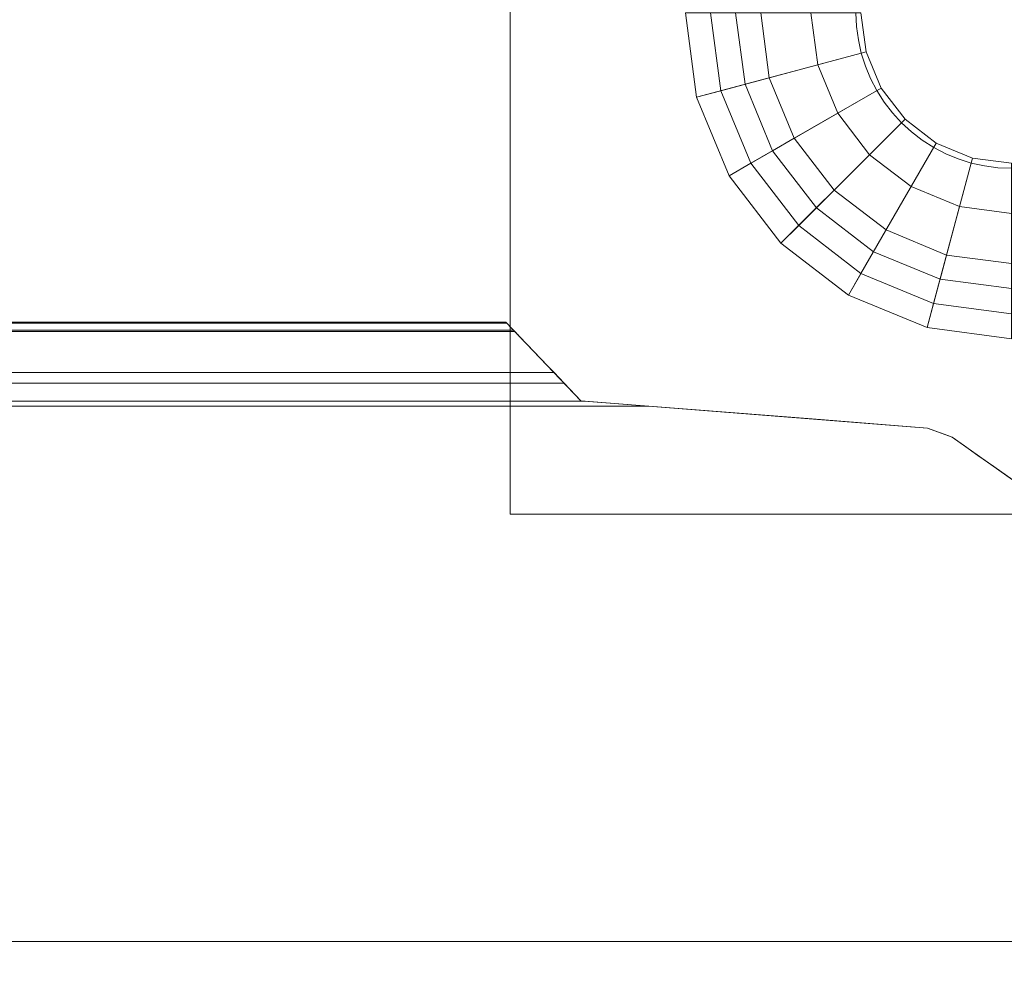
# Model space of a CAD drawing. Header units: inches. Extents: x -412 to -304, y -62 to 18.
# Tile 296 of 656: x -357.139 to -356.366, y -29.916 to -29.17. Entities that reach past the tile are written whole.
import ezdxf

# ---------------------------------------------------------------- set-up
doc = ezdxf.new("R2010")
doc.units = ezdxf.units.IN
doc.header["$LTSCALE"] = 32
doc.header["$MEASUREMENT"] = 0
doc.linetypes.add('Dash Style-1', pattern=[0.083328, 0.041656, -0.041672])
for name, color, linetype, lineweight in [('Black', 7, 'Continuous', 18), ('DashLineFill', 7, 'Dash Style-1', 13), ('Drawing', 7, 'Continuous', 18), ('Metal_HtAdjMech', 7, 'Continuous', 18), ('None', 7, 'Continuous', 18), ('SolidLine', 7, 'Continuous', 15), ('Wood_1-H', 7, 'Continuous', 13)]:
    doc.layers.add(name, color=color, linetype=linetype, lineweight=lineweight)

# ---------------------------------------------------------------- blocks, each defined once
blk = doc.blocks.new('Group-20')
at = {"layer": 'Black'}
for points in [[(-34.54794, 16.53613, 28.9791), (34.54794, 16.53613, 28.9791), (34.54794, -16.53613, 28.9791), (-34.54794, -16.53613, 28.9791)], [(-34.54794, 16.53613, 27.70079), (34.54794, 16.53613, 27.70079), (34.54794, -16.53613, 27.70079), (-34.54794, -16.53613, 27.70079)]]:
    blk.add_3dface(points, dxfattribs=at)
at = {"layer": 'Wood_1-H'}
for points in [[(-35.96494, 17.95313, 28.99879), (35.96494, 17.95313, 28.99879), (35.96494, -17.95313, 28.99879), (-35.96494, -17.95313, 28.99879)], [(-35.96494, 17.95313, 28.9791), (35.96494, 17.95313, 28.9791), (35.96494, -17.95313, 28.9791), (-35.96494, -17.95313, 28.9791)]]:
    blk.add_3dface(points, dxfattribs=at)
blk = doc.blocks.new('MpHtAdjTrough-1095 (3D)')
at = {"layer": 'Black'}
for points in [[(-17.3622, -4.05467, -1.5537), (17.3622, -4.05467, -1.5537), (17.3622, 2.5995, -3.97562), (-17.3622, 2.5995, -3.97562)], [(-17.3622, 2.59168, -4.03646), (17.3622, 2.59168, -4.03646), (17.3622, -4.07513, -1.60994), (-17.3622, -4.07513, -1.60994)]]:
    blk.add_3dface(points, dxfattribs=at)
blk = doc.blocks.new('MPHtAdj-PowerUnit (3D)')
at = {"layer": 'Metal_HtAdjMech'}
for points, invisible_edges in [([(-8.33976, 1.81506, -0.15748), (-17.62376, 0.16073, -0.15748), (-17.85386, -0.51388, -0.15748), (-17.81496, -0.55278, -0.15748)], 11), ([(-8.30756, 1.79848, -0.15748), (-8.33976, 1.81506, -0.15748), (-17.81496, -0.55278, -0.15748), (-17.80071, -0.60593, -0.15748)], 10), ([(-17.62376, 0.16073, -0.15748), (-8.33976, 1.81506, -0.15748), (-17.58931, 1.37456, -0.15748)], 11), ([(-17.56078, 1.66595, -0.15748), (-17.56787, 1.64661, -0.15748), (-17.58931, 1.37456, -0.15748), (-8.33976, 1.81506, -0.15748)], 12), ([(-8.33976, 1.81506, -0.15748), (-17.43503, 1.81506, -0.15748), (-17.46704, 1.79845, -0.15748), (-17.56078, 1.66595, -0.15748)], 8), ([(-17.43493, -1.88573, -1.62197), (-17.45887, -1.87333, -1.6014), (-17.45887, 1.80269, -1.6014), (-17.43503, 1.81506, -1.6219)], 10), ([(-17.43503, 1.81506, -1.6219), (-17.43141, 1.81506, -1.62455), (-17.43493, -1.88573, -1.62197)], 10), ([(-17.43141, 1.81506, -1.62455), (-17.43141, -1.88573, -1.62455), (-17.43493, -1.88573, -1.62197)], 9), ([(-17.43141, -1.88573, -1.62455), (-17.43141, 1.81506, -1.62455), (-17.40558, 1.81506, -1.64344)], 9), ([(-17.40558, 1.81506, -1.64344), (-17.40549, -1.88573, -1.6435), (-17.43141, -1.88573, -1.62455)], 9), ([(-17.40558, 1.81506, -1.64344), (-17.40222, 1.81506, -1.64549), (-17.40222, -1.88573, -1.64549), (-17.40549, -1.88573, -1.6435)], 10), ([(-17.37433, -1.88573, -1.66248), (-17.40222, -1.88573, -1.64549), (-17.40222, 1.81506, -1.64549), (-17.37442, 1.81506, -1.66243)], 10), ([(-17.37442, 1.81506, -1.66243), (-17.3714, 1.81506, -1.66394), (-17.3714, -1.88573, -1.66394), (-17.37433, -1.88573, -1.66248)], 10), ([(-17.34169, -1.88573, -1.67876), (-17.3714, -1.88573, -1.66394), (-17.3714, 1.81506, -1.66394), (-17.34176, 1.81506, -1.67873)], 10), ([(-17.34176, 1.81506, -1.67873), (-17.33916, 1.81506, -1.67977), (-17.33916, -1.88573, -1.67977), (-17.34169, -1.88573, -1.67876)], 10), ([(-17.3078, -1.88573, -1.69224), (-17.33916, -1.88573, -1.67977), (-17.33916, 1.81506, -1.67977), (-17.30786, 1.81506, -1.69222)], 10), ([(-17.30786, 1.81506, -1.69222), (-17.30571, 1.81506, -1.69288), (-17.30571, -1.88573, -1.69288), (-17.3078, -1.88573, -1.69224)], 10), ([(-17.27289, -1.88573, -1.70282), (-17.30571, -1.88573, -1.69288), (-17.30571, 1.81506, -1.69288), (-17.27293, 1.81506, -1.70281)], 10), ([(-17.27293, 1.81506, -1.70281), (-17.27129, 1.81506, -1.70316), (-17.27129, -1.88573, -1.70316), (-17.27289, -1.88573, -1.70282)], 10), ([(-17.23721, -1.88573, -1.71043), (-17.27129, -1.88573, -1.70316), (-17.27129, 1.81506, -1.70316), (-17.23724, 1.81506, -1.71042)], 10), ([(-17.23724, 1.81506, -1.71042), (-17.23613, 1.81506, -1.71056), (-17.23613, -1.88573, -1.71056), (-17.23721, -1.88573, -1.71043)], 10), ([(-17.20102, -1.88573, -1.715), (-17.23613, -1.88573, -1.71056), (-17.23613, 1.81506, -1.71056), (-17.20104, 1.81506, -1.715)], 10), ([(-17.20104, 1.81506, -1.715), (-17.20048, 1.81506, -1.71502), (-17.20048, -1.88573, -1.71502), (-17.20102, -1.88573, -1.715)], 10), ([(-17.16458, 1.81506, -1.71651), (-17.16458, -1.88573, -1.71651), (-17.20048, -1.88573, -1.71502), (-17.20048, 1.81506, -1.71502)], 4), ([(-17.46704, 1.79845, -1.59364), (-17.45887, 1.80269, -1.6014), (-17.45887, -1.87333, -1.6014)], 10), ([(-17.80071, -0.60593, -0.15748), (-8.21391, 1.66595, -0.15748), (-8.30756, 1.79848, -0.15748)], 9), ([(-17.55388, 1.6757, -1.47365), (-17.56078, 1.66595, -1.45882), (-17.56078, 1.66595, -0.15748), (-17.46704, 1.79845, -0.15748)], 8), ([(-17.53761, 1.69871, -1.50386), (-17.54643, 1.68624, -1.4882), (-17.55388, 1.6757, -1.47365), (-17.46704, 1.79845, -0.15748)], 12), ([(-17.52814, 1.71209, -1.51913), (-17.53761, 1.69871, -1.50386), (-17.46704, 1.79845, -0.15748)], 10), ([(-17.46708, -1.86908, -1.59361), (-17.48422, -1.84486, -1.57593), (-17.48422, 1.77418, -1.57593), (-17.46704, 1.79845, -1.59364)], 10), ([(-17.46704, 1.79845, -1.59364), (-17.45887, -1.87333, -1.6014), (-17.46708, -1.86908, -1.59361)], 9), ([(-17.48422, 1.77418, -1.57593), (-17.48422, -1.84486, -1.57593), (-17.50736, -1.81215, -1.54844), (-17.50736, 1.74147, -1.54844)], 5), ([(-17.50736, 1.74147, -1.54844), (-17.50736, -1.81215, -1.54844), (-17.52814, -1.78278, -1.51913), (-17.52814, 1.71209, -1.51913)], 5), ([(-17.53761, 1.69871, -1.50386), (-17.52814, 1.71209, -1.51913), (-17.52814, -1.78278, -1.51913)], 10), ([(-17.53761, -1.7694, -1.50386), (-17.54643, -1.75694, -1.4882), (-17.54643, 1.68624, -1.4882), (-17.53761, 1.69871, -1.50386)], 10), ([(-17.53761, 1.69871, -1.50386), (-17.52814, -1.78278, -1.51913), (-17.53761, -1.7694, -1.50386)], 9), ([(-17.55388, 1.6757, -1.47365), (-17.54643, 1.68624, -1.4882), (-17.54643, -1.75694, -1.4882)], 10), ([(-17.56078, 1.66595, -1.45882), (-17.55388, 1.6757, -1.47365), (-17.55388, -1.7464, -1.47365)], 10), ([(-17.55388, 1.6757, -1.47365), (-17.54643, -1.75694, -1.4882), (-17.55388, -1.7464, -1.47365)], 9), ([(-17.80071, -0.60593, -0.15748), (-8.20391, 1.60848, -0.15748), (-8.20681, 1.64658, -0.15748), (-8.21391, 1.66595, -0.15748)], 9), ([(-17.575, 1.55613, -1.42233), (-17.56203, 1.66255, -1.45584), (-17.57063, -1.67923, -1.43465)], 11), ([(-17.575, 1.55613, -1.42233), (-17.56787, 1.64661, -1.44184), (-17.56203, 1.66255, -1.45584)], 8), ([(-17.57063, -1.67923, -1.43465), (-17.56203, 1.66255, -1.45584), (-17.56203, -1.73323, -1.45584)], 11), ([(-17.56787, 1.64661, -0.15748), (-17.56078, 1.66595, -0.15748), (-17.56078, 1.66595, -1.45882), (-17.56203, 1.66255, -1.45584)], 8), ([(-17.56203, 1.66255, -1.45584), (-17.56787, 1.64661, -1.44184), (-17.56787, 1.64661, -0.15748)], 8), ([(-17.56203, 1.66255, -1.45584), (-17.56078, 1.66595, -1.45882), (-17.55388, -1.7464, -1.47365)], 10), ([(-17.55388, -1.7464, -1.47365), (-17.56203, -1.73323, -1.45584), (-17.56203, 1.66255, -1.45584)], 11), ([(-17.5891, 1.37713, -1.36231), (-17.58931, 1.37456, -1.36215), (-17.58931, 1.37456, -0.15748), (-17.56787, 1.64661, -0.15748)], 8), ([(-17.575, 1.55613, -1.42233), (-17.5851, 1.42799, -1.38784), (-17.5891, 1.37713, -1.36231), (-17.56787, 1.64661, -0.15748)], 12), ([(-17.56787, 1.64661, -0.15748), (-17.56787, 1.64661, -1.44184), (-17.575, 1.55613, -1.42233)], 8), ([(-8.20391, 1.60848, -0.15748), (-17.80071, -0.60593, -0.15748), (-7.9597, 0.86454, -0.15748), (-7.92079, 0.90345, -0.15748)], 11), ([(-17.5851, 1.42799, -1.38784), (-17.575, 1.55613, -1.42233), (-17.5804, -1.67389, -1.40522)], 10), ([(-17.575, 1.55613, -1.42233), (-17.575, -1.67686, -1.42233), (-17.5804, -1.67389, -1.40522)], 9), ([(-17.57063, -1.67923, -1.43465), (-17.575, -1.67686, -1.42233), (-17.575, 1.55613, -1.42233)], 10), ([(-17.5804, -1.67389, -1.40522), (-17.5851, -1.67128, -1.38784), (-17.5851, 1.42799, -1.38784)], 8), ([(-17.58931, 1.37456, -1.36215), (-17.5891, 1.37713, -1.36231), (-17.5891, -1.66902, -1.36231)], 8), ([(-17.65036, 1.31622, -0.38873), (-17.65113, 1.31549, -0.38863), (-17.65113, 1.31549, -0.15748), (-17.58931, 1.37456, -0.15748)], 8), ([(-17.58931, 1.37456, -0.15748), (-17.65113, 1.31549, -0.15748), (-17.65099, 0.18515, -0.15748), (-17.62376, 0.16073, -0.15748)], 8), ([(-17.58931, 1.37456, -0.15748), (-17.64479, 1.32154, -1.20866), (-17.65101, 1.31559, -1.20866), (-17.65036, 1.31622, -0.38873)], 9), ([(-17.64363, 1.32265, -1.31411), (-17.64373, 1.32255, -1.31245), (-17.64479, 1.32154, -1.20866), (-17.58931, 1.37456, -0.15748)], 12), ([(-17.58931, 1.37456, -0.15748), (-17.64346, 1.32281, -1.31577), (-17.64363, 1.32265, -1.31411)], 9), ([(-17.58931, 1.37456, -0.15748), (-17.64322, 1.32304, -1.31741), (-17.64346, 1.32281, -1.31577)], 9), ([(-17.58931, 1.37456, -0.15748), (-17.64291, 1.32333, -1.31905), (-17.64322, 1.32304, -1.31741)], 9), ([(-17.58931, 1.37456, -0.15748), (-17.64253, 1.3237, -1.32066), (-17.64291, 1.32333, -1.31905)], 9), ([(-17.58931, 1.37456, -0.15748), (-17.64209, 1.32412, -1.32226), (-17.64253, 1.3237, -1.32066)], 9), ([(-17.58931, 1.37456, -0.15748), (-17.64157, 1.32461, -1.32385), (-17.64209, 1.32412, -1.32226)], 9), ([(-17.58931, 1.37456, -0.15748), (-17.64099, 1.32517, -1.3254), (-17.64157, 1.32461, -1.32385)], 9), ([(-17.58931, 1.37456, -0.15748), (-17.64035, 1.32579, -1.32693), (-17.64099, 1.32517, -1.3254)], 9), ([(-17.58931, 1.37456, -0.15748), (-17.63963, 1.32647, -1.32844), (-17.64035, 1.32579, -1.32693)], 9), ([(-17.58931, 1.37456, -0.15748), (-17.63886, 1.32721, -1.32991), (-17.63963, 1.32647, -1.32844)], 9), ([(-17.58931, 1.37456, -0.15748), (-17.63802, 1.328, -1.33135), (-17.63886, 1.32721, -1.32991)], 9), ([(-17.58931, 1.37456, -0.15748), (-17.63713, 1.32886, -1.33275), (-17.63802, 1.328, -1.33135)], 9), ([(-17.63617, 1.32977, -1.33411), (-17.63713, 1.32886, -1.33275), (-17.58931, 1.37456, -0.15748)], 10), ([(-17.63181, 1.33395, -1.33911), (-17.6341, 1.33176, -1.3367), (-17.63617, 1.32977, -1.33411), (-17.58931, 1.37456, -0.15748)], 12), ([(-17.58931, 1.37456, -0.15748), (-17.62932, 1.33632, -1.34131), (-17.63181, 1.33395, -1.33911)], 9), ([(-17.58931, 1.37456, -0.15748), (-17.62665, 1.33887, -1.3433), (-17.62932, 1.33632, -1.34131)], 9), ([(-17.58931, 1.37456, -0.15748), (-17.62383, 1.34157, -1.34505), (-17.62665, 1.33887, -1.3433)], 9), ([(-17.58931, 1.37456, -0.15748), (-17.62087, 1.3444, -1.34656), (-17.62383, 1.34157, -1.34505)], 9), ([(-17.58931, 1.37456, -0.15748), (-17.61779, 1.34734, -1.34781), (-17.62087, 1.3444, -1.34656)], 9), ([(-17.58931, 1.37456, -0.15748), (-17.61461, 1.35037, -1.3488), (-17.61779, 1.34734, -1.34781)], 9), ([(-17.58931, 1.37456, -0.15748), (-17.61137, 1.35348, -1.34951), (-17.61461, 1.35037, -1.3488)], 9), ([(-17.58931, 1.37456, -0.15748), (-17.60313, 1.36135, -1.3508), (-17.61137, 1.35348, -1.34951)], 9), ([(-17.5891, -1.66902, -1.36231), (-17.60313, -1.66095, -1.3508), (-17.60313, 1.36135, -1.3508), (-17.58931, 1.37456, -1.36215)], 8), ([(-17.58931, 1.37456, -0.15748), (-17.58931, 1.37456, -1.36215), (-17.60313, 1.36135, -1.3508)], 8), ([(-17.61461, -1.65412, -1.3488), (-17.61461, 1.35037, -1.3488), (-17.61137, 1.35348, -1.34951), (-17.61137, -1.65607, -1.34951)], 1), ([(-17.62087, -1.65032, -1.34656), (-17.62087, 1.3444, -1.34656), (-17.61779, 1.34734, -1.34781), (-17.61779, -1.6522, -1.34781)], 5), ([(-17.61779, -1.6522, -1.34781), (-17.61779, 1.34734, -1.34781), (-17.61461, 1.35037, -1.3488), (-17.61461, -1.65412, -1.3488)], 5), ([(-17.62932, 0.16572, -1.34131), (-17.62932, 1.33632, -1.34131), (-17.62665, 1.33887, -1.3433), (-17.62665, 0.16333, -1.3433)], 5), ([(-17.62665, 0.16333, -1.3433), (-17.62665, 1.33887, -1.3433), (-17.62383, 1.34157, -1.34505), (-17.62383, 0.16079, -1.34505)], 5), ([(-17.62383, 1.34157, -1.34505), (-17.62087, 1.3444, -1.34656), (-17.62087, -1.65032, -1.34656), (-17.62376, 0.16073, -1.34509)], 14), ([(-17.62376, 0.16073, -1.34509), (-17.62383, 0.16079, -1.34505), (-17.62383, 1.34157, -1.34505)], 10), ([(-17.63617, 0.17186, -1.33411), (-17.63617, 1.32977, -1.33411), (-17.6341, 1.33176, -1.3367), (-17.6341, 0.17, -1.3367)], 5), ([(-17.6341, 0.17, -1.3367), (-17.6341, 1.33176, -1.3367), (-17.63181, 1.33395, -1.33911), (-17.63181, 0.16795, -1.33911)], 5), ([(-17.63181, 0.16795, -1.33911), (-17.63181, 1.33395, -1.33911), (-17.62932, 1.33632, -1.34131), (-17.62932, 0.16572, -1.34131)], 5), ([(-17.64363, 0.17855, -1.31411), (-17.64373, 1.32255, -1.31245), (-17.64363, 1.32265, -1.31411)], 9), ([(-17.64363, 0.17855, -1.31411), (-17.64373, 0.17864, -1.31245), (-17.64373, 1.32255, -1.31245)], 8), ([(-17.64363, 1.32265, -1.31411), (-17.64346, 1.32281, -1.31577), (-17.64346, 0.1784, -1.31577)], 10), ([(-17.64363, 1.32265, -1.31411), (-17.64346, 0.1784, -1.31577), (-17.64363, 0.17855, -1.31411)], 9), ([(-17.64322, 0.17818, -1.31741), (-17.64346, 1.32281, -1.31577), (-17.64322, 1.32304, -1.31741)], 9), ([(-17.64322, 0.17818, -1.31741), (-17.64346, 0.1784, -1.31577), (-17.64346, 1.32281, -1.31577)], 10), ([(-17.64322, 1.32304, -1.31741), (-17.64291, 1.32333, -1.31905), (-17.64291, 0.1779, -1.31905)], 10), ([(-17.64322, 1.32304, -1.31741), (-17.64291, 0.1779, -1.31905), (-17.64322, 0.17818, -1.31741)], 9), ([(-17.64253, 0.17756, -1.32066), (-17.64291, 1.32333, -1.31905), (-17.64253, 1.3237, -1.32066)], 9), ([(-17.64253, 0.17756, -1.32066), (-17.64291, 0.1779, -1.31905), (-17.64291, 1.32333, -1.31905)], 10), ([(-17.64253, 1.3237, -1.32066), (-17.64209, 1.32412, -1.32226), (-17.64209, 0.17716, -1.32226)], 10), ([(-17.64253, 1.3237, -1.32066), (-17.64209, 0.17716, -1.32226), (-17.64253, 0.17756, -1.32066)], 9), ([(-17.64157, 0.1767, -1.32385), (-17.64209, 1.32412, -1.32226), (-17.64157, 1.32461, -1.32385)], 9), ([(-17.64157, 0.1767, -1.32385), (-17.64209, 0.17716, -1.32226), (-17.64209, 1.32412, -1.32226)], 10), ([(-17.64157, 1.32461, -1.32385), (-17.64099, 1.32517, -1.3254), (-17.64099, 0.17618, -1.3254)], 10), ([(-17.64157, 1.32461, -1.32385), (-17.64099, 0.17618, -1.3254), (-17.64157, 0.1767, -1.32385)], 9), ([(-17.64035, 0.1756, -1.32693), (-17.64099, 1.32517, -1.3254), (-17.64035, 1.32579, -1.32693)], 9), ([(-17.64035, 0.1756, -1.32693), (-17.64099, 0.17618, -1.3254), (-17.64099, 1.32517, -1.3254)], 10), ([(-17.64035, 1.32579, -1.32693), (-17.63963, 1.32647, -1.32844), (-17.63963, 0.17497, -1.32844)], 10), ([(-17.64035, 1.32579, -1.32693), (-17.63963, 0.17497, -1.32844), (-17.64035, 0.1756, -1.32693)], 9), ([(-17.63886, 0.17427, -1.32991), (-17.63963, 1.32647, -1.32844), (-17.63886, 1.32721, -1.32991)], 9), ([(-17.63886, 0.17427, -1.32991), (-17.63963, 0.17497, -1.32844), (-17.63963, 1.32647, -1.32844)], 10), ([(-17.63886, 1.32721, -1.32991), (-17.63802, 1.328, -1.33135), (-17.63802, 0.17352, -1.33135)], 10), ([(-17.63886, 1.32721, -1.32991), (-17.63802, 0.17352, -1.33135), (-17.63886, 0.17427, -1.32991)], 9), ([(-17.63713, 0.17272, -1.33275), (-17.63802, 1.328, -1.33135), (-17.63713, 1.32886, -1.33275)], 9), ([(-17.63713, 0.17272, -1.33275), (-17.63802, 0.17352, -1.33135), (-17.63802, 1.328, -1.33135)], 10), ([(-17.63713, 1.32886, -1.33275), (-17.63617, 1.32977, -1.33411), (-17.63617, 0.17186, -1.33411)], 10), ([(-17.63713, 1.32886, -1.33275), (-17.63617, 0.17186, -1.33411), (-17.63713, 0.17272, -1.33275)], 9), ([(-17.65101, 0.36986, -1.20866), (-17.65101, 1.31559, -1.20866), (-17.64479, 1.32154, -1.20866), (-17.64479, 0.17959, -1.20866)], 8), ([(-17.65036, 0.18458, -0.38873), (-17.65036, 1.31622, -0.38873), (-17.65101, 1.31559, -1.20866), (-17.65101, 0.36986, -1.20866)], 8)]:
    blk.add_3dface(points, dxfattribs=dict(at, invisible_edges=invisible_edges))
for points in [[(-8.60968, -1.88573, -1.71651), (-17.16458, -1.88573, -1.71651), (-17.16458, 1.81506, -1.71651), (-8.60968, 1.81506, -1.71651)], [(-17.5891, 1.37713, -1.36231), (-17.5851, 1.42799, -1.38784), (-17.5851, -1.67128, -1.38784), (-17.5891, -1.66902, -1.36231)], [(-17.61137, 1.35348, -1.34951), (-17.60313, 1.36135, -1.3508), (-17.60313, -1.66095, -1.3508), (-17.61137, -1.65607, -1.34951)], [(-17.64479, 1.32154, -1.20866), (-17.64373, 1.32255, -1.31245), (-17.64373, 0.17864, -1.31245), (-17.64479, 0.17959, -1.20866)], [(-17.65113, 1.31549, -0.38863), (-17.65036, 1.31622, -0.38873), (-17.65036, 0.18458, -0.38873), (-17.65099, 0.18515, -0.38865)], [(-17.65099, 0.18515, -0.38865), (-17.65099, 0.18515, -0.15748), (-17.65113, 1.31549, -0.15748), (-17.65113, 1.31549, -0.38863)]]:
    blk.add_3dface(points, dxfattribs=at)
blk = doc.blocks.new('TEK04-FrameA (3D)')
at = {"layer": 'Black'}
for points in [[(19.35039, 1.14173, 11.61417), (19.28416, 1.13301, 11.61417), (19.30963, 1.03794, 11.61417), (19.35039, 1.04331, 11.61417)], [(19.35039, 1.14173, 11.67323), (19.28416, 1.13301, 11.67323), (19.28416, 1.13301, 11.61417), (19.35039, 1.14173, 11.61417)], [(19.35039, 1.12205, 11.69291), (19.28926, 1.114, 11.69291), (19.28416, 1.13301, 11.67323), (19.35039, 1.14173, 11.67323)], [(19.28416, 1.13301, 11.61417), (19.22244, 1.10745, 11.61417), (19.27165, 1.02221, 11.61417), (19.30963, 1.03794, 11.61417)], [(19.28416, 1.13301, 11.67323), (19.22244, 1.10745, 11.67323), (19.22244, 1.10745, 11.61417), (19.28416, 1.13301, 11.61417)], [(19.28926, 1.114, 11.69291), (19.23228, 1.0904, 11.69291), (19.22244, 1.10745, 11.67323), (19.28416, 1.13301, 11.67323)], [(19.35039, 1.00394, 11.69291), (19.31982, 0.99991, 11.69291), (19.28926, 1.114, 11.69291), (19.35039, 1.12205, 11.69291)], [(19.31982, 0.99991, 11.69291), (19.29134, 0.98811, 11.69291), (19.23228, 1.0904, 11.69291), (19.28926, 1.114, 11.69291)], [(19.22244, 1.10745, 11.61417), (19.16944, 1.06678, 11.61417), (19.23904, 0.99718, 11.61417), (19.27165, 1.02221, 11.61417)], [(19.22244, 1.10745, 11.67323), (19.16944, 1.06678, 11.67323), (19.16944, 1.06678, 11.61417), (19.22244, 1.10745, 11.61417)], [(19.23228, 1.0904, 11.69291), (19.18336, 1.05286, 11.69291), (19.16944, 1.06678, 11.67323), (19.22244, 1.10745, 11.67323)], [(19.35039, 1.10236, 11.47638), (19.29435, 1.09498, 11.47638), (19.29945, 1.07597, 11.45669), (19.35039, 1.08268, 11.45669)], [(19.35039, 1.10236, 11.53543), (19.29435, 1.09498, 11.53543), (19.29435, 1.09498, 11.47638), (19.35039, 1.10236, 11.47638)], [(19.35039, 1.04331, 11.53543), (19.30963, 1.03794, 11.53543), (19.29435, 1.09498, 11.53543), (19.35039, 1.10236, 11.53543)], [(19.29134, 0.98811, 11.69291), (19.26688, 0.96934, 11.69291), (19.18336, 1.05286, 11.69291), (19.23228, 1.0904, 11.69291)], [(19.29435, 1.09498, 11.47638), (19.24213, 1.07335, 11.47638), (19.25197, 1.0563, 11.45669), (19.29945, 1.07597, 11.45669)], [(19.29435, 1.09498, 11.53543), (19.24213, 1.07335, 11.53543), (19.24213, 1.07335, 11.47638), (19.29435, 1.09498, 11.47638)], [(19.30963, 1.03794, 11.53543), (19.27165, 1.02221, 11.53543), (19.24213, 1.07335, 11.53543), (19.29435, 1.09498, 11.53543)], [(19.35039, 1.08268, 11.45669), (19.29945, 1.07597, 11.45669), (19.31982, 0.99991, 11.45669), (19.35039, 1.00394, 11.45669)], [(19.29945, 1.07597, 11.45669), (19.25197, 1.0563, 11.45669), (19.29134, 0.98811, 11.45669), (19.31982, 0.99991, 11.45669)], [(19.24213, 1.07335, 11.47638), (19.19728, 1.03894, 11.47638), (19.2112, 1.02502, 11.45669), (19.25197, 1.0563, 11.45669)], [(19.24213, 1.07335, 11.53543), (19.19728, 1.03894, 11.53543), (19.19728, 1.03894, 11.47638), (19.24213, 1.07335, 11.47638)], [(19.27165, 1.02221, 11.53543), (19.23904, 0.99718, 11.53543), (19.19728, 1.03894, 11.53543), (19.24213, 1.07335, 11.53543)], [(19.16944, 1.06678, 11.61417), (19.12877, 1.01378, 11.61417), (19.21401, 0.96457, 11.61417), (19.23904, 0.99718, 11.61417)], [(19.16944, 1.06678, 11.67323), (19.12877, 1.01378, 11.67323), (19.12877, 1.01378, 11.61417), (19.16944, 1.06678, 11.61417)], [(19.18336, 1.05286, 11.69291), (19.14582, 1.00394, 11.69291), (19.12877, 1.01378, 11.67323), (19.16944, 1.06678, 11.67323)], [(19.26688, 0.96934, 11.69291), (19.24811, 0.94488, 11.69291), (19.14582, 1.00394, 11.69291), (19.18336, 1.05286, 11.69291)], [(19.25197, 1.0563, 11.45669), (19.2112, 1.02502, 11.45669), (19.26688, 0.96934, 11.45669), (19.29134, 0.98811, 11.45669)], [(19.19728, 1.03894, 11.47638), (19.16287, 0.99409, 11.47638), (19.17992, 0.98425, 11.45669), (19.2112, 1.02502, 11.45669)], [(19.19728, 1.03894, 11.53543), (19.16287, 0.99409, 11.53543), (19.16287, 0.99409, 11.47638), (19.19728, 1.03894, 11.47638)], [(19.23904, 0.99718, 11.53543), (19.21401, 0.96457, 11.53543), (19.16287, 0.99409, 11.53543), (19.19728, 1.03894, 11.53543)], [(19.30963, 1.03794, 11.61417), (19.27165, 1.02221, 11.61417), (19.27165, 1.02221, 11.53543), (19.30963, 1.03794, 11.53543)], [(19.35039, 1.04331, 11.61417), (19.30963, 1.03794, 11.61417), (19.30963, 1.03794, 11.53543), (19.35039, 1.04331, 11.53543)], [(19.2112, 1.02502, 11.45669), (19.17992, 0.98425, 11.45669), (19.24811, 0.94488, 11.45669), (19.26688, 0.96934, 11.45669)], [(19.27165, 1.02221, 11.61417), (19.23904, 0.99718, 11.61417), (19.23904, 0.99718, 11.53543), (19.27165, 1.02221, 11.53543)], [(19.12877, 1.01378, 11.61417), (19.10321, 0.95206, 11.61417), (19.19828, 0.92659, 11.61417), (19.21401, 0.96457, 11.61417)], [(19.12877, 1.01378, 11.67323), (19.10321, 0.95206, 11.67323), (19.10321, 0.95206, 11.61417), (19.12877, 1.01378, 11.61417)], [(19.14582, 1.00394, 11.69291), (19.12222, 0.94697, 11.69291), (19.10321, 0.95206, 11.67323), (19.12877, 1.01378, 11.67323)], [(19.24811, 0.94488, 11.69291), (19.23631, 0.9164, 11.69291), (19.12222, 0.94697, 11.69291), (19.14582, 1.00394, 11.69291)], [(19.31982, 0.99991, 11.45669), (19.29134, 0.98811, 11.45669), (19.29134, 0.98811, 11.69291), (19.31982, 0.99991, 11.69291)], [(19.35039, 1.00394, 11.45669), (19.31982, 0.99991, 11.45669), (19.31982, 0.99991, 11.69291), (19.35039, 1.00394, 11.69291)], [(19.16287, 0.99409, 11.47638), (19.14124, 0.94187, 11.47638), (19.16025, 0.93678, 11.45669), (19.17992, 0.98425, 11.45669)], [(19.16287, 0.99409, 11.53543), (19.14124, 0.94187, 11.53543), (19.14124, 0.94187, 11.47638), (19.16287, 0.99409, 11.47638)], [(19.21401, 0.96457, 11.53543), (19.19828, 0.92659, 11.53543), (19.14124, 0.94187, 11.53543), (19.16287, 0.99409, 11.53543)], [(19.23904, 0.99718, 11.61417), (19.21401, 0.96457, 11.61417), (19.21401, 0.96457, 11.53543), (19.23904, 0.99718, 11.53543)], [(19.17992, 0.98425, 11.45669), (19.16025, 0.93678, 11.45669), (19.23631, 0.9164, 11.45669), (19.24811, 0.94488, 11.45669)], [(19.29134, 0.98811, 11.45669), (19.26688, 0.96934, 11.45669), (19.26688, 0.96934, 11.69291), (19.29134, 0.98811, 11.69291)], [(19.26688, 0.96934, 11.45669), (19.24811, 0.94488, 11.45669), (19.24811, 0.94488, 11.69291), (19.26688, 0.96934, 11.69291)], [(19.21401, 0.96457, 11.61417), (19.19828, 0.92659, 11.61417), (19.19828, 0.92659, 11.53543), (19.21401, 0.96457, 11.53543)], [(19.10321, 0.95206, 11.61417), (19.09449, 0.88583, 11.61417), (19.19291, 0.88583, 11.61417), (19.19828, 0.92659, 11.61417)], [(19.10321, 0.95206, 11.67323), (19.09449, 0.88583, 11.67323), (19.09449, 0.88583, 11.61417), (19.10321, 0.95206, 11.61417)], [(19.12222, 0.94697, 11.69291), (19.11417, 0.88583, 11.69291), (19.09449, 0.88583, 11.67323), (19.10321, 0.95206, 11.67323)], [(19.23631, 0.9164, 11.69291), (19.23228, 0.88583, 11.69291), (19.11417, 0.88583, 11.69291), (19.12222, 0.94697, 11.69291)], [(19.24811, 0.94488, 11.45669), (19.23631, 0.9164, 11.45669), (19.23631, 0.9164, 11.69291), (19.24811, 0.94488, 11.69291)], [(19.14124, 0.94187, 11.47638), (19.13386, 0.88583, 11.47638), (19.15354, 0.88583, 11.45669), (19.16025, 0.93678, 11.45669)], [(19.14124, 0.94187, 11.53543), (19.13386, 0.88583, 11.53543), (19.13386, 0.88583, 11.47638), (19.14124, 0.94187, 11.47638)], [(19.19828, 0.92659, 11.53543), (19.19291, 0.88583, 11.53543), (19.13386, 0.88583, 11.53543), (19.14124, 0.94187, 11.53543)], [(19.16025, 0.93678, 11.45669), (19.15354, 0.88583, 11.45669), (19.23228, 0.88583, 11.45669), (19.23631, 0.9164, 11.45669)], [(19.19828, 0.92659, 11.61417), (19.19291, 0.88583, 11.61417), (19.19291, 0.88583, 11.53543), (19.19828, 0.92659, 11.53543)], [(19.23631, 0.9164, 11.45669), (19.23228, 0.88583, 11.45669), (19.23228, 0.88583, 11.69291), (19.23631, 0.9164, 11.69291)]]:
    blk.add_3dface(points, dxfattribs=at)
at = {"layer": 'Metal_HtAdjMech'}
blk.add_3dface([(19.74409, 1.27953, 11.53543), (18.95669, 1.27953, 11.53543), (18.95669, 1.27953, 11.61417), (19.74409, 1.27953, 11.61417)], dxfattribs=at)
for points, invisible_edges in [([(18.95669, 1.27953, 11.61417), (18.95669, 0.39453, 11.61238), (18.95669, 0.38431, 11.61372)], 9), ([(18.95669, 1.27953, 11.61417), (18.95669, 1.27953, 11.53543), (18.95669, 0.57087, 11.53543), (18.95669, 0.42393, 11.60311)], 12), ([(18.95669, 1.27953, 11.61417), (18.95669, 0.40458, 11.61015), (18.95669, 0.39453, 11.61238)], 9), ([(18.95669, 0.38431, 11.61372), (18.95669, 0.37402, 11.61417), (18.95669, 1.27953, 11.61417)], 8), ([(18.95669, 0.42393, 11.60311), (18.95669, 0.41441, 11.60705), (18.95669, 1.27953, 11.61417)], 10), ([(18.95669, 0.41441, 11.60705), (18.95669, 0.40458, 11.61015), (18.95669, 1.27953, 11.61417)], 10), ([(18.95669, 1.27953, 11.53543), (19.33976, 1.00741, 11.53543), (19.3292, 1.00602, 11.53543)], 9), ([(19.3292, 1.00602, 11.53543), (19.31881, 1.00372, 11.53543), (18.95669, 1.27953, 11.53543)], 10), ([(18.95669, 1.27953, 11.53543), (19.30865, 1.00051, 11.53543), (19.29881, 0.99644, 11.53543)], 9), ([(19.35039, 1.00787, 11.53543), (19.33976, 1.00741, 11.53543), (18.95669, 1.27953, 11.53543), (19.74409, 1.27953, 11.53543)], 10), ([(18.95669, 1.27953, 11.53543), (19.28039, 0.9858, 11.53543), (19.27194, 0.97932, 11.53543)], 9), ([(19.29881, 0.99644, 11.53543), (19.28937, 0.99152, 11.53543), (18.95669, 1.27953, 11.53543)], 10), ([(19.28937, 0.99152, 11.53543), (19.28039, 0.9858, 11.53543), (18.95669, 1.27953, 11.53543)], 10), ([(18.95669, 1.27953, 11.53543), (19.26409, 0.97213, 11.53543), (19.2569, 0.96428, 11.53543)], 9), ([(19.31881, 1.00372, 11.53543), (19.30865, 1.00051, 11.53543), (18.95669, 1.27953, 11.53543)], 10), ([(18.95669, 1.27953, 11.53543), (19.23978, 0.93741, 11.53543), (19.23571, 0.92757, 11.53543)], 9), ([(18.95669, 1.27953, 11.53543), (19.25042, 0.95583, 11.53543), (19.2447, 0.94685, 11.53543)], 9), ([(19.27194, 0.97932, 11.53543), (19.26409, 0.97213, 11.53543), (18.95669, 1.27953, 11.53543)], 10), ([(19.2447, 0.94685, 11.53543), (19.23978, 0.93741, 11.53543), (18.95669, 1.27953, 11.53543)], 10), ([(18.95669, 1.27953, 11.53543), (19.23251, 0.91741, 11.53543), (19.2302, 0.90702, 11.53543)], 9), ([(19.2569, 0.96428, 11.53543), (19.25042, 0.95583, 11.53543), (18.95669, 1.27953, 11.53543)], 10), ([(19.2302, 0.90702, 11.53543), (19.22881, 0.89646, 11.53543), (18.95669, 1.27953, 11.53543)], 10), ([(19.23571, 0.92757, 11.53543), (19.23251, 0.91741, 11.53543), (18.95669, 1.27953, 11.53543)], 10), ([(19.22881, 0.89646, 11.53543), (19.22835, 0.88583, 11.53543), (18.95669, 0.57087, 11.53543), (18.95669, 1.27953, 11.53543)], 10), ([(19.74409, 1.27953, 11.61417), (18.95669, 1.27953, 11.61417), (19.33976, 1.00741, 11.61417), (19.35039, 1.00787, 11.61417)], 10), ([(18.95669, 1.27953, 11.61417), (19.31881, 1.00372, 11.61417), (19.3292, 1.00602, 11.61417)], 9), ([(18.95669, 1.27953, 11.61417), (19.30865, 1.00051, 11.61417), (19.31881, 1.00372, 11.61417)], 9), ([(18.95669, 1.27953, 11.61417), (19.28937, 0.99152, 11.61417), (19.29881, 0.99644, 11.61417)], 9), ([(19.3292, 1.00602, 11.61417), (19.33976, 1.00741, 11.61417), (18.95669, 1.27953, 11.61417)], 10), ([(18.95669, 1.27953, 11.61417), (19.28039, 0.9858, 11.61417), (19.28937, 0.99152, 11.61417)], 9), ([(18.95669, 1.27953, 11.61417), (19.26409, 0.97213, 11.61417), (19.27194, 0.97932, 11.61417)], 9), ([(19.27194, 0.97932, 11.61417), (19.28039, 0.9858, 11.61417), (18.95669, 1.27953, 11.61417)], 10), ([(19.29881, 0.99644, 11.61417), (19.30865, 1.00051, 11.61417), (18.95669, 1.27953, 11.61417)], 10), ([(18.95669, 1.27953, 11.61417), (19.25042, 0.95583, 11.61417), (19.2569, 0.96428, 11.61417)], 9), ([(18.95669, 1.27953, 11.61417), (19.23978, 0.93741, 11.61417), (19.2447, 0.94685, 11.61417)], 9), ([(18.95669, 1.27953, 11.61417), (19.23251, 0.91741, 11.61417), (19.23571, 0.92757, 11.61417)], 9), ([(19.2569, 0.96428, 11.61417), (19.26409, 0.97213, 11.61417), (18.95669, 1.27953, 11.61417)], 10), ([(19.23571, 0.92757, 11.61417), (19.23978, 0.93741, 11.61417), (18.95669, 1.27953, 11.61417)], 10), ([(18.95669, 1.27953, 11.61417), (19.22881, 0.89646, 11.61417), (19.2302, 0.90702, 11.61417)], 9), ([(18.95669, 1.27953, 11.61417), (18.95669, 0.37402, 11.61417), (19.22881, 0.87519, 11.61417), (19.22835, 0.88583, 11.61417)], 10), ([(19.2447, 0.94685, 11.61417), (19.25042, 0.95583, 11.61417), (18.95669, 1.27953, 11.61417)], 10), ([(19.22835, 0.88583, 11.61417), (19.22881, 0.89646, 11.61417), (18.95669, 1.27953, 11.61417)], 10), ([(19.2302, 0.90702, 11.61417), (19.23251, 0.91741, 11.61417), (18.95669, 1.27953, 11.61417)], 10), ([(19.3292, 1.00602, 11.53543), (19.3292, 1.00602, 11.61417), (19.31881, 1.00372, 11.61417), (19.31881, 1.00372, 11.53543)], 5), ([(19.33976, 1.00741, 11.53543), (19.33976, 1.00741, 11.61417), (19.3292, 1.00602, 11.61417), (19.3292, 1.00602, 11.53543)], 5), ([(19.35039, 1.00787, 11.53543), (19.35039, 1.00787, 11.61417), (19.33976, 1.00741, 11.61417), (19.33976, 1.00741, 11.53543)], 5), ([(19.30865, 1.00051, 11.53543), (19.30865, 1.00051, 11.61417), (19.29881, 0.99644, 11.61417), (19.29881, 0.99644, 11.53543)], 5), ([(19.31881, 1.00372, 11.53543), (19.31881, 1.00372, 11.61417), (19.30865, 1.00051, 11.61417), (19.30865, 1.00051, 11.53543)], 5), ([(19.28937, 0.99152, 11.53543), (19.28937, 0.99152, 11.61417), (19.28039, 0.9858, 11.61417), (19.28039, 0.9858, 11.53543)], 5), ([(19.29881, 0.99644, 11.53543), (19.29881, 0.99644, 11.61417), (19.28937, 0.99152, 11.61417), (19.28937, 0.99152, 11.53543)], 5), ([(19.28039, 0.9858, 11.53543), (19.28039, 0.9858, 11.61417), (19.27194, 0.97932, 11.61417), (19.27194, 0.97932, 11.53543)], 5), ([(19.27194, 0.97932, 11.53543), (19.27194, 0.97932, 11.61417), (19.26409, 0.97213, 11.61417), (19.26409, 0.97213, 11.53543)], 5), ([(19.26409, 0.97213, 11.53543), (19.26409, 0.97213, 11.61417), (19.2569, 0.96428, 11.61417), (19.2569, 0.96428, 11.53543)], 5), ([(19.2569, 0.96428, 11.53543), (19.2569, 0.96428, 11.61417), (19.25042, 0.95583, 11.61417), (19.25042, 0.95583, 11.53543)], 5), ([(19.25042, 0.95583, 11.53543), (19.25042, 0.95583, 11.61417), (19.2447, 0.94685, 11.61417), (19.2447, 0.94685, 11.53543)], 5), ([(19.2447, 0.94685, 11.53543), (19.2447, 0.94685, 11.61417), (19.23978, 0.93741, 11.61417), (19.23978, 0.93741, 11.53543)], 5), ([(19.23978, 0.93741, 11.53543), (19.23978, 0.93741, 11.61417), (19.23571, 0.92757, 11.61417), (19.23571, 0.92757, 11.53543)], 5), ([(19.23571, 0.92757, 11.53543), (19.23571, 0.92757, 11.61417), (19.23251, 0.91741, 11.61417), (19.23251, 0.91741, 11.53543)], 5), ([(19.23251, 0.91741, 11.53543), (19.23251, 0.91741, 11.61417), (19.2302, 0.90702, 11.61417), (19.2302, 0.90702, 11.53543)], 5), ([(19.2302, 0.90702, 11.53543), (19.2302, 0.90702, 11.61417), (19.22881, 0.89646, 11.61417), (19.22881, 0.89646, 11.53543)], 5), ([(19.22881, 0.89646, 11.53543), (19.22881, 0.89646, 11.61417), (19.22835, 0.88583, 11.61417), (19.22835, 0.88583, 11.53543)], 5)]:
    blk.add_3dface(points, dxfattribs=dict(at, invisible_edges=invisible_edges))
blk = doc.blocks.new('TEK04-Frame (3D)')
at = {"layer": 'DashLineFill', "color": 7, "transparency": 33554687}
blk.add_blockref('TEK04-FrameA (3D)', (-1.4565, -2.59843, -11.69291), dxfattribs=at)
blk = doc.blocks.new('Group-23')
at = {"layer": 'None'}
blk.add_blockref('Group-20', (0, 0), dxfattribs=at)
at = {"layer": 'SolidLine', "color": 7}
for name, p in [('MpHtAdjTrough-1095 (3D)', (0, 0, 27.70079)), ('MPHtAdj-PowerUnit (3D)', (21.55512, 0, 27.70079))]:
    blk.add_blockref(name, p, dxfattribs=at)
at = {"layer": 'SolidLine', "color": 7, "rotation": 180}
blk.add_blockref('TEK04-Frame (3D)', (21.55512, 0, 27.70079), dxfattribs=at)
blk = doc.blocks.new('MP Ht Adju Rect Table (3D)')
at = {"layer": 'None'}
blk.add_blockref('Group-23', (0, 0), dxfattribs=at)
at = {"layer": 'Drawing', "color": 0, "flags": 1}
for tag in ['Tag', 'Catalog', 'Option1', 'Option2', 'Option3', 'Option4', 'Option5', 'Option6', 'Option7', 'Option8', 'Option9', 'Option10', 'Option11', 'Option12', 'Custom', 'FinishGroup', 'Discount', 'Item2', 'Item3', 'Item6', 'Item9', 'Item10', 'Item12', 'Item13', 'Item16', 'Item19', 'Item20', 'Item21', 'Item22', 'Item23', 'Item24', 'Item25', 'Item8', 'Item18', 'Item1', 'Item4', 'Item5', 'Item7', 'Item11', 'Item14', 'Item15', 'Item17']:
    blk.add_attdef(tag, (-16.60664, -46.53056), '', height=0.00709, dxfattribs=at)

msp = doc.modelspace()

# ---------------------------------------------------------------- block references
at = {"layer": 'Drawing', "rotation": 270}
msp.add_blockref('MP Ht Adju Rect Table (3D)', (-358.07283, -25.50309), dxfattribs=at)

doc.saveas('drawing.dxf')
